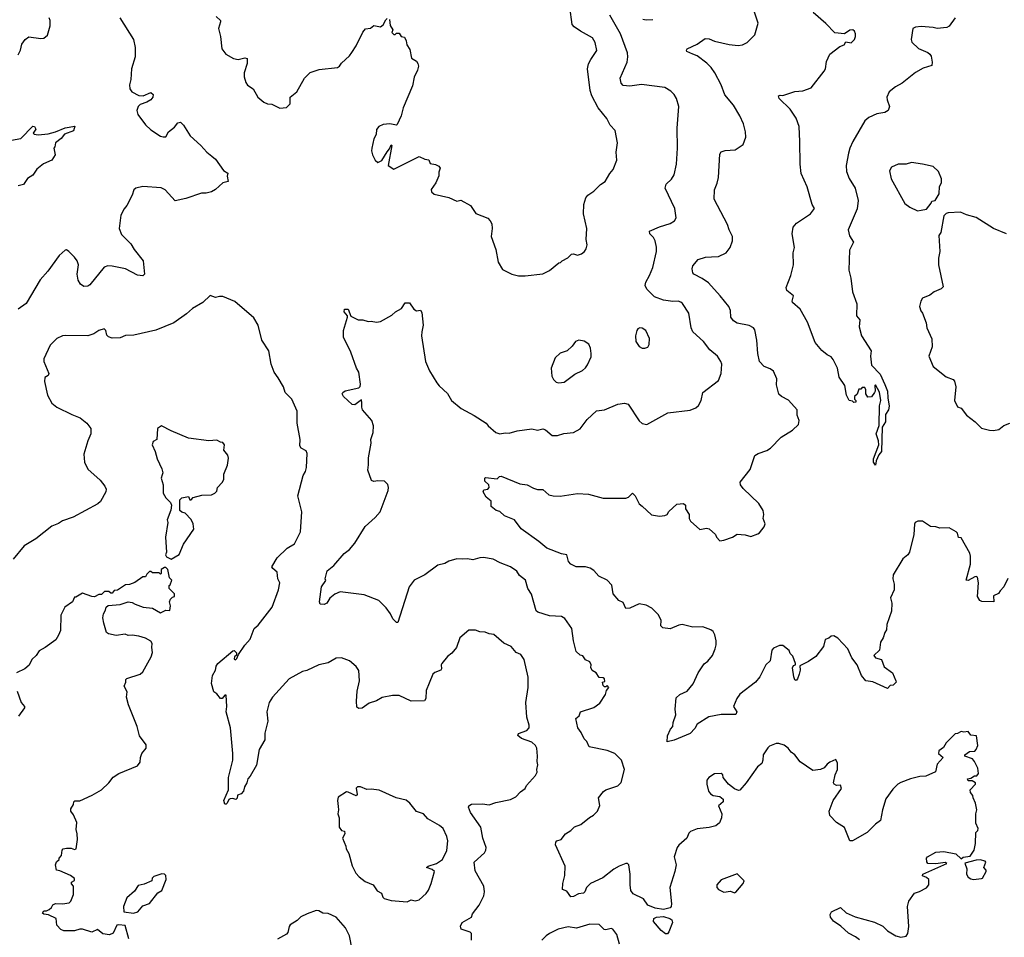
# Model space of a CAD drawing. Extents: x 2056909 to 2160450, y 827444 to 1016825.
# Tile 492 of 501: x 2133216 to 2140556, y 997915 to 1004751. Entities that reach past the tile are written whole.
import ezdxf

# ---------------------------------------------------------------- set-up
doc = ezdxf.new("R2010")
doc.units = 0

msp = doc.modelspace()

# ---------------------------------------------------------------- linework, layer by layer
at = {"layer": '0CON10XD'}
for points in [[(2136985, 1002842.5), (2137115, 1002857.5), (2137166.1, 1002883.9), (2137235, 1002940), (2137248.3, 1002941.7), (2137260, 1002955), (2137303, 1002977), (2137330, 1003005), (2137345, 1003007.5), (2137375, 1002997.5), (2137405, 1003007.5), (2137427.5, 1003025), (2137440, 1003045), (2137446.7, 1003075), (2137440, 1003115), (2137443.8, 1003195), (2137418.8, 1003305), (2137421.2, 1003375), (2137437.5, 1003425), (2137450, 1003445), (2137495, 1003473.3), (2137545, 1003523.3), (2137580, 1003545), (2137614, 1003606), (2137640, 1003635), (2137666.2, 1003705), (2137663.3, 1003765), (2137673.3, 1003835), (2137655.9, 1003925.9), (2137617.5, 1003965), (2137593.3, 1004015), (2137528.8, 1004095), (2137482, 1004185), (2137468, 1004225), (2137448.6, 1004385), (2137455, 1004422.5), (2137474.5, 1004455.5), (2137517.9, 1004522.1), (2137505, 1004582.5), (2137485, 1004616.2), (2137396.2, 1004665), (2137348.3, 1004698.3), (2137334, 1004715), (2137318, 1004845)], [(2133205, 1004490), (2133222.5, 1004525), (2133231.7, 1004568.3), (2133257.5, 1004605), (2133285, 1004622.5), (2133375, 1004610), (2133395.9, 1004614.1), (2133423.3, 1004635), (2133443.3, 1004705), (2133443.3, 1004745), (2133436.7, 1004765)], [(2133963.3, 1004765), (2134063.8, 1004605), (2134076, 1004545), (2134076, 1004475), (2134048.8, 1004385), (2134043.8, 1004305), (2134033.8, 1004265), (2134036.2, 1004235), (2134051.2, 1004215), (2134105, 1004185.6), (2134136.8, 1004183.2), (2134195, 1004210), (2134210, 1004195), (2134208.8, 1004175), (2134193.8, 1004155), (2134165, 1004137.5), (2134115, 1004119.2), (2134100, 1004105), (2134089.2, 1004075), (2134098, 1004045), (2134155, 1003968.8), (2134195, 1003931.2), (2134265, 1003882.5), (2134285, 1003877.5), (2134305, 1003877.5), (2134326.7, 1003915), (2134369.5, 1003950.5), (2134395, 1003982.5), (2134415, 1003987.5), (2134436.7, 1003965), (2134487, 1003887), (2134567.5, 1003815), (2134610, 1003765), (2134647.5, 1003735), (2134675, 1003712.5), (2134735, 1003627.5), (2134767, 1003607), (2134762.5, 1003585), (2134770, 1003545), (2134730, 1003535), (2134675, 1003487.5), (2134645, 1003470), (2134605, 1003460), (2134570.7, 1003459.3), (2134455, 1003420), (2134375, 1003402.5), (2134300, 1003485), (2134269.7, 1003499.7), (2134135, 1003508), (2134082.7, 1003497.3), (2134066.7, 1003485), (2134053.8, 1003445), (2134015, 1003367.5), (2133995, 1003343.3), (2133970, 1003295), (2133958.8, 1003195), (2133975, 1003150), (2134045, 1003081.2), (2134069.7, 1003039.7), (2134136, 1002955), (2134146.2, 1002855), (2134135, 1002843.3), (2134095, 1002848.8), (2134005, 1002895.8), (2133905, 1002916), (2133872.3, 1002917.7), (2133845, 1002908.8), (2133740, 1002775), (2133723.8, 1002766.2), (2133695, 1002764), (2133670.3, 1002780.3), (2133651.7, 1002811.7), (2133645.8, 1002855), (2133654, 1002925), (2133644, 1002955), (2133625, 1002983.3), (2133582.5, 1003025), (2133565, 1003036.7), (2133555, 1003033.3), (2133510, 1002995), (2133425, 1002877.5), (2133367.7, 1002812.3), (2133265, 1002636.7), (2133205, 1002596)], [(2134682, 1004775), (2134712, 1004745), (2134714, 1004735), (2134698.8, 1004685), (2134713.6, 1004626.4), (2134723.8, 1004535), (2134752.5, 1004495), (2134811.2, 1004461.2), (2134845, 1004456), (2134895, 1004467.5), (2134911.2, 1004461.2), (2134912, 1004425), (2134888.8, 1004355), (2134888.8, 1004325), (2134902.3, 1004282.3), (2134913.6, 1004263.6), (2134957.5, 1004235), (2134992.5, 1004175), (2135035, 1004137.5), (2135063.6, 1004123.6), (2135095, 1004122.5), (2135155, 1004093.3), (2135205, 1004097.5), (2135233.3, 1004125), (2135232, 1004175), (2135282, 1004215), (2135338.8, 1004315), (2135381.2, 1004358.8), (2135448.7, 1004381.3), (2135585, 1004396.2), (2135600, 1004405), (2135615, 1004427.5), (2135675, 1004482.5), (2135692, 1004508), (2135725, 1004557.5), (2135775, 1004657.5), (2135795, 1004682.5), (2135831.7, 1004688.3), (2135855, 1004707.5), (2135905, 1004697.5), (2135925, 1004712.5), (2135945, 1004750), (2135955, 1004760)], [(2140303.3, 1000755), (2140297.7, 1000777.7), (2140235, 1000890), (2140213.6, 1000893.6), (2140207.5, 1000925), (2140197, 1000937), (2140145, 1000966.2), (2140075, 1000963.8), (2140045, 1000973.8), (2140005, 1000976.7), (2139945, 1001016), (2139910, 1001015), (2139891.2, 1001005), (2139886, 1000994), (2139881.4, 1000915), (2139850, 1000785), (2139835.7, 1000764.3), (2139800, 1000735), (2139726.2, 1000615), (2139723.8, 1000585), (2139733.6, 1000546.4), (2139733.8, 1000505), (2139706.7, 1000445), (2139716, 1000405), (2139715.8, 1000345), (2139680, 1000245), (2139676.7, 1000205), (2139664.1, 1000185.9), (2139653.3, 1000145), (2139633.8, 1000115), (2139625.8, 1000054.2), (2139583.3, 1000015), (2139595, 999997.1), (2139641.2, 999985), (2139659.4, 999929.4), (2139721.2, 999885), (2139747, 999827), (2139750, 999815), (2139745, 999810), (2139726.7, 999793.3), (2139705, 999790), (2139685, 999770), (2139575, 999817.5), (2139524, 999825), (2139490, 999865), (2139458.8, 999945), (2139417.9, 999997.9), (2139388.6, 1000065), (2139315, 1000143.3), (2139285, 1000160), (2139265, 1000157.5), (2139246.7, 1000143.3), (2139220, 1000135), (2139207.9, 1000082.1), (2139151.7, 1000008.3), (2139095, 999968.8), (2139031.7, 999938.3), (2139034, 999905), (2139027.1, 999875), (2139015, 999840), (2139005, 999828.8), (2138995, 999833.3), (2138985.8, 999855), (2138977.5, 999922.5), (2138985, 999940), (2139000, 999945), (2139000, 999955), (2138979.2, 1000009.2), (2138959.3, 1000029.3), (2138950.7, 1000050.7), (2138905, 1000090), (2138880.7, 1000089.3), (2138835, 1000069.2), (2138821.9, 1000055), (2138810.6, 999975), (2138778, 999945), (2138734.4, 999855.6), (2138700, 999815), (2138585, 999727.5), (2138560.8, 999695), (2138538, 999635), (2138561.4, 999595), (2138555, 999576.2), (2138445, 999575.6), (2138352.2, 999557.8), (2138265, 999503.8), (2138248.9, 999471.1), (2138215, 999434), (2138095.8, 999384.2), (2138041.7, 999371.7), (2138045.8, 999415), (2138067.5, 999465), (2138085.8, 999485), (2138087.5, 999515), (2138108.3, 999571.7), (2138102, 999615), (2138110.5, 999699.5), (2138137.5, 999725), (2138191.9, 999748.1), (2138237.4, 999802.6), (2138274.3, 999885), (2138317.6, 999952.4), (2138345, 999971.4), (2138380.6, 1000015), (2138399.2, 1000065), (2138407.5, 1000095), (2138407.5, 1000125), (2138398.7, 1000168.7), (2138385, 1000193.8), (2138368.8, 1000205), (2138307.7, 1000227.7), (2138235, 1000226.2), (2138155, 1000244.5), (2138128.3, 1000241.7), (2138065, 1000214.3), (2138010.3, 1000220.3), (2137996.2, 1000235), (2137997.5, 1000275), (2137977.8, 1000317.8), (2137927.4, 1000367.4), (2137885, 1000388.9), (2137835, 1000400), (2137765, 1000366.2), (2137733.9, 1000363.9), (2137715, 1000410), (2137683.3, 1000425), (2137638.8, 1000475), (2137629.5, 1000539.5), (2137595, 1000576.2), (2137532, 1000605), (2137495, 1000648.1), (2137468.8, 1000665), (2137435, 1000675.7), (2137365, 1000674), (2137325, 1000696.2), (2137308, 1000715), (2137294.1, 1000764.1), (2137255, 1000772), (2137145, 1000814.5), (2137087.1, 1000865), (2136955, 1000957.5), (2136904, 1001025), (2136831.2, 1001055), (2136795, 1001086.7), (2136767.5, 1001095), (2136730, 1001125), (2136730, 1001165), (2136693.6, 1001193.6), (2136670, 1001235), (2136675, 1001250), (2136705, 1001253.3), (2136716.7, 1001265), (2136712.5, 1001285), (2136683.6, 1001313.6), (2136682.5, 1001335), (2136688.3, 1001341.7), (2136775, 1001330), (2136791.7, 1001348.3), (2136805, 1001351.2), (2136945, 1001294), (2137000, 1001285), (2137045, 1001260), (2137075, 1001252.5), (2137115, 1001252.5), (2137161.7, 1001211.7), (2137192.9, 1001202.9), (2137245, 1001201.9), (2137375, 1001222), (2137455, 1001216.2), (2137565, 1001186), (2137735, 1001186.7), (2137755, 1001193.3), (2137785, 1001223.3), (2137805, 1001203.8), (2137834.4, 1001144.4), (2137855, 1001126.7), (2137925, 1001063.3), (2137985, 1001053.3), (2138025, 1001056.7), (2138042.5, 1001065), (2138055, 1001087.5), (2138115, 1001142.5), (2138165, 1001147.5), (2138180, 1001135), (2138178.3, 1001108.3), (2138206.7, 1001065), (2138207.5, 1001035), (2138216.7, 1001015), (2138285, 1000953.8), (2138335, 1000963.3), (2138355, 1000957.5), (2138402.5, 1000915), (2138410, 1000895), (2138435, 1000870), (2138465, 1000873.3), (2138530, 1000895), (2138565, 1000917.5), (2138625, 1000913.8), (2138665, 1000902), (2138719.5, 1000920.5), (2138731.7, 1000928.3), (2138765, 1000973.3), (2138773.8, 1000995), (2138758.8, 1001035), (2138763.3, 1001065), (2138757.5, 1001095), (2138725, 1001146.7), (2138608.3, 1001258.3), (2138590, 1001285), (2138586.7, 1001305), (2138660.7, 1001399.3), (2138696.2, 1001505), (2138719.7, 1001520.3), (2138785, 1001542), (2138811.7, 1001558.3), (2138891.7, 1001641.7), (2138976.1, 1001693.9), (2139022.5, 1001735), (2139026.7, 1001765), (2139011.2, 1001805), (2139012.5, 1001845), (2138945.9, 1001915.9), (2138894.2, 1001944.2), (2138875, 1001962.5), (2138858.3, 1002031.7), (2138861.2, 1002075), (2138835, 1002132.5), (2138809.5, 1002149.5), (2138765, 1002166.7), (2138731.2, 1002205), (2138718.6, 1002265), (2138710.8, 1002365), (2138695, 1002440), (2138686.7, 1002455), (2138655, 1002473.8), (2138565, 1002491.2), (2138537.3, 1002507.3), (2138516, 1002535), (2138514, 1002585), (2138502.5, 1002615), (2138436.5, 1002695), (2138350.2, 1002790.2), (2138303.3, 1002823.3), (2138242, 1002855), (2138234, 1002865), (2138230, 1002895), (2138235, 1002917.5), (2138274.2, 1002965.8), (2138328.3, 1002981.7), (2138374.2, 1002984.2), (2138425, 1002988), (2138482.5, 1003015), (2138513.3, 1003055), (2138530, 1003105), (2138530, 1003135), (2138503.8, 1003185), (2138492, 1003225), (2138392.9, 1003415), (2138395.7, 1003485), (2138416.3, 1003533.7), (2138424.4, 1003575), (2138435, 1003750), (2138444.2, 1003765.8), (2138475, 1003778), (2138548.8, 1003781.2), (2138609.3, 1003820.7), (2138630, 1003875), (2138626.7, 1003915), (2138611.2, 1003975), (2138583.8, 1004035), (2138538, 1004115), (2138471.3, 1004191.3), (2138445.7, 1004265), (2138396.9, 1004355), (2138369.4, 1004395), (2138337.4, 1004427.4), (2138265, 1004481.4), (2138235, 1004494.3), (2138190, 1004515), (2138186.7, 1004525), (2138192.5, 1004535), (2138265, 1004568), (2138325, 1004612), (2138355, 1004609.2), (2138395, 1004592), (2138505, 1004566), (2138571.7, 1004558.3), (2138605, 1004564), (2138638.8, 1004581.2), (2138695, 1004637.5), (2138721.2, 1004725), (2138693.6, 1004806.4)], [(2137883.8, 1002795), (2137912, 1002845), (2137935.8, 1002904.2), (2137963.8, 1003025), (2137963.6, 1003056.4), (2137952.5, 1003105), (2137939.5, 1003129.5), (2137914.2, 1003155), (2137911.2, 1003175), (2137985, 1003208.6), (2138065, 1003234), (2138097, 1003253), (2138110, 1003275), (2138098.8, 1003345), (2138027.5, 1003495), (2138036, 1003525), (2138075, 1003563.8), (2138094, 1003595), (2138112, 1003675), (2138120, 1003795), (2138117.7, 1003942.3), (2138128.8, 1004105), (2138111.2, 1004165), (2138095, 1004193.3), (2138069.1, 1004219.1), (2138025, 1004246), (2137852.1, 1004267.9), (2137765, 1004256.7), (2137715, 1004261.4), (2137699.1, 1004279.1), (2137693.3, 1004316.7), (2137743.3, 1004435), (2137749.6, 1004475), (2137746.8, 1004505), (2137695.3, 1004645.3), (2137615.8, 1004785)], [(2140190, 1004765), (2140145, 1004703.3), (2140127.3, 1004692.7), (2140055, 1004686.2), (2140025, 1004694), (2139935, 1004700.6), (2139893.2, 1004696.8), (2139874.4, 1004685.6), (2139860.8, 1004605), (2139865.8, 1004585), (2139915, 1004535.7), (2139985, 1004508), (2140000, 1004495), (2140009.3, 1004479.3), (2140017.5, 1004435), (2140015, 1004410), (2139950.9, 1004389.1), (2139892.4, 1004357.6), (2139795, 1004278.8), (2139745, 1004252), (2139696.5, 1004213.5), (2139681.1, 1004175), (2139682.2, 1004155), (2139700.8, 1004105), (2139690, 1004075), (2139665, 1004058.8), (2139605, 1004051.2), (2139545, 1004022), (2139515, 1003998.8), (2139425.8, 1003844.2), (2139403.2, 1003795), (2139393.5, 1003756.5), (2139377.8, 1003665), (2139379.9, 1003619.9), (2139398.5, 1003568.5), (2139444.4, 1003495), (2139466.9, 1003405), (2139458.3, 1003341.7), (2139391.8, 1003185), (2139401.1, 1003141.1), (2139432, 1003095), (2139401.4, 1003035), (2139396, 1002885), (2139412.5, 1002825), (2139424, 1002725), (2139455.8, 1002635), (2139453.8, 1002545), (2139478.8, 1002515), (2139472.7, 1002462.7), (2139490, 1002395), (2139563.8, 1002285), (2139557.5, 1002245), (2139566.4, 1002176.4), (2139630.6, 1002110.6), (2139665, 1002033.3), (2139685.6, 1001984.4), (2139686.5, 1001935), (2139697.1, 1001872.9), (2139692, 1001845), (2139669.7, 1001810.3), (2139669.2, 1001755), (2139646, 1001715), (2139640.8, 1001535), (2139620.4, 1001509.6), (2139600, 1001465), (2139595, 1001432.5), (2139580.8, 1001455), (2139580.9, 1001480.9), (2139619.2, 1001585), (2139617.5, 1001615), (2139601.2, 1001665), (2139622.3, 1001727.7), (2139625.6, 1001875), (2139634, 1001915), (2139625, 1001977.5), (2139595, 1002030), (2139590, 1002025), (2139592.5, 1001985), (2139587.5, 1001975), (2139565, 1001942.5), (2139538.3, 1001938.3), (2139523, 1001963), (2139522.5, 1001995), (2139515, 1002010), (2139495, 1002010), (2139485, 1002000), (2139471.7, 1001998.3), (2139458.3, 1001961.7), (2139440, 1001945), (2139440, 1001925), (2139450, 1001915), (2139448.3, 1001901.7), (2139435, 1001900), (2139425, 1001910), (2139400, 1001915), (2139380, 1001955), (2139367.5, 1002025), (2139325, 1002087.5), (2139313.3, 1002155), (2139279.2, 1002219.2), (2139265, 1002240), (2139235, 1002253.8), (2139195, 1002286), (2139145, 1002346.2), (2139089.1, 1002499.1), (2139034.5, 1002594.5), (2138976.7, 1002645), (2138973.3, 1002655), (2138983.3, 1002695), (2138934.2, 1002734.2), (2138928.8, 1002755), (2138964, 1002845), (2138983.1, 1002925), (2138982.9, 1003015), (2138992.5, 1003055), (2138973.3, 1003155), (2138982.5, 1003205), (2139007.5, 1003235), (2139110.8, 1003305), (2139140, 1003345), (2139122.5, 1003375), (2139085.7, 1003505), (2139040.5, 1003605), (2139032.7, 1003675), (2139032.5, 1003845), (2139025.8, 1003955.8), (2139005, 1004017.5), (2138960, 1004085), (2138876.7, 1004165), (2138873.3, 1004185), (2138885, 1004190), (2138905, 1004186.7), (2138995, 1004217.1), (2139055, 1004222.5), (2139115, 1004244), (2139212.8, 1004367.2), (2139221.9, 1004385), (2139231.1, 1004438.9), (2139255, 1004493.3), (2139329.3, 1004550.7), (2139362.5, 1004565), (2139375, 1004587.5), (2139415, 1004578.8), (2139440, 1004605), (2139447.1, 1004625), (2139445.7, 1004645), (2139438, 1004665), (2139426.7, 1004675), (2139405, 1004673.8), (2139365, 1004646.7), (2139292.3, 1004652.3), (2139224.2, 1004724.2), (2139132, 1004805)], [(2135971.7, 1004751.7), (2135978.3, 1004708.3), (2135997.5, 1004675), (2135990, 1004655), (2136005, 1004640), (2136015, 1004640), (2136025, 1004650), (2136045, 1004650), (2136060, 1004625), (2136085, 1004620), (2136097.5, 1004595), (2136102.5, 1004565), (2136125, 1004530), (2136137.5, 1004465), (2136173, 1004443), (2136183.3, 1004425), (2136188, 1004405), (2136182, 1004375), (2136157.7, 1004322.3), (2136145, 1004257.5), (2136074.2, 1004095.8), (2136060, 1004035), (2136029.2, 1003970.8), (2136025, 1003966.7), (2135975, 1003975.8), (2135925, 1003970.8), (2135893.3, 1003955), (2135875, 1003932.5), (2135873.1, 1003895), (2135855.6, 1003864.4), (2135840.6, 1003795), (2135838.1, 1003775), (2135845, 1003743.3), (2135866.2, 1003705), (2135887, 1003687), (2135916.7, 1003703.3), (2135955, 1003766.7), (2135972, 1003788), (2135985, 1003820), (2135990, 1003815), (2135964, 1003665), (2136005, 1003636.7), (2136195, 1003732.5), (2136235, 1003712.5), (2136267, 1003707), (2136275, 1003680), (2136315, 1003672.5), (2136339.3, 1003659.3), (2136350, 1003645), (2136340, 1003615), (2136341.7, 1003588.3), (2136317.5, 1003535), (2136283, 1003487), (2136285, 1003470), (2136305, 1003452.5), (2136415, 1003426.2), (2136475, 1003400), (2136505, 1003406.7), (2136577.7, 1003367.7), (2136616.4, 1003306.4), (2136705, 1003272.5), (2136723.6, 1003253.6), (2136735, 1003230), (2136738.8, 1003195), (2136730, 1003135), (2136765, 1003040), (2136783.8, 1002945), (2136815, 1002890), (2136885, 1002856.7), (2136935, 1002843.8), (2136985, 1002842.5)], [(2137860, 1004755), (2137885, 1004750), (2137935, 1004753.8)], [(2133155, 1003854), (2133225, 1003866), (2133315, 1003958), (2133325.9, 1003955.9), (2133336.7, 1003935), (2133317.5, 1003905), (2133325, 1003897.5), (2133355, 1003893.8), (2133428.3, 1003901.7), (2133482.5, 1003915), (2133554.5, 1003945.5), (2133628.3, 1003958.3), (2133616.8, 1003923.2), (2133550.6, 1003899.4), (2133524.4, 1003865.6), (2133482.5, 1003835), (2133477, 1003803), (2133470, 1003795), (2133480, 1003745), (2133456.4, 1003703.6), (2133393, 1003677), (2133345, 1003637.5), (2133315, 1003592.5), (2133275, 1003567.5), (2133245, 1003523.8), (2133206.1, 1003513.9)], [(2139908.3, 1003328.3), (2139935, 1003332.5), (2139975, 1003340), (2140010, 1003385), (2140015, 1003400), (2140040, 1003405), (2140070, 1003455), (2140071.7, 1003508.3), (2140086.7, 1003535), (2140087.5, 1003565), (2140065, 1003620), (2140025, 1003657.5), (2139946.1, 1003676.1), (2139865, 1003686.2), (2139825, 1003674), (2139763.9, 1003676.1), (2139715, 1003652.5), (2139700, 1003625), (2139713.3, 1003565), (2139815, 1003382.5), (2139852.5, 1003355), (2139908.3, 1003328.3)], [(2140572.5, 1003155), (2140475, 1003195.8), (2140345, 1003277.5), (2140275, 1003296.7), (2140228, 1003318), (2140138.3, 1003311.7), (2140123, 1003307), (2140105, 1003290), (2140082.5, 1003165), (2140067, 1003143), (2140076, 1003025), (2140066.1, 1002973.9), (2140066, 1002925), (2140099.5, 1002760.5), (2140085, 1002746.2), (2140032.5, 1002725), (2139999.7, 1002700.3), (2139945, 1002677.5), (2139932.5, 1002655), (2139922.5, 1002615), (2139933, 1002583), (2139946.7, 1002565), (2139972.3, 1002492.3), (2139978.8, 1002455), (2140014.2, 1002374.2), (2140018, 1002315), (2139992, 1002245), (2140025, 1002167.5), (2140121.2, 1002091.2), (2140175, 1002070), (2140185, 1002057.5), (2140193.8, 1002015), (2140183.8, 1001915), (2140207, 1001867), (2140235, 1001857.5), (2140274.1, 1001804.1), (2140337.5, 1001755), (2140385, 1001707.5), (2140445, 1001693.8), (2140475, 1001690), (2140515, 1001698.8), (2140553, 1001727), (2140595.7, 1001744.3)], [(2139475.8, 997895.8), (2139447.6, 997917.6), (2139394.4, 997945), (2139337.4, 997997.4), (2139282.5, 998035), (2139261.2, 998065), (2139256.7, 998085), (2139267.5, 998105), (2139335, 998136.2), (2139377.1, 998097.1), (2139445, 998067.5), (2139588, 998028), (2139649.2, 997999.2), (2139684.6, 997964.6), (2139747.5, 997925), (2139785, 997916), (2139825, 997922.5), (2139836.4, 997943.6), (2139843.6, 997996.4), (2139834.2, 998145), (2139844, 998185), (2139885, 998243.8), (2139923.9, 998256.1), (2139975, 998283.3), (2139992.5, 998305), (2139992.5, 998345), (2139975, 998360), (2139945, 998372.5), (2139947.5, 998385), (2140127.5, 998465), (2140115, 998472.5), (2140045, 998461.4), (2139986.2, 998466.2), (2139977, 998477), (2139976.7, 998505), (2139982.5, 998515), (2140045, 998550), (2140103.6, 998553.6), (2140195, 998537.5), (2140235, 998500), (2140248.3, 998511.7), (2140300.5, 998519.5), (2140331.2, 998565), (2140341.2, 998615), (2140342.5, 998695), (2140358.3, 998711.7), (2140360, 998725), (2140342.5, 998765), (2140343.3, 998835), (2140350, 998865), (2140340, 998915), (2140322.5, 998955), (2140321.7, 998971.7), (2140302.5, 998995), (2140300, 999015), (2140340, 999055), (2140340, 999065), (2140315, 999080), (2140285, 999080), (2140280, 999095), (2140305, 999100), (2140333, 999117), (2140351.7, 999118.3), (2140362.5, 999135), (2140357.5, 999175), (2140333.9, 999223.9), (2140317.5, 999245), (2140262.5, 999265), (2140262.5, 999275), (2140295, 999298.8), (2140335, 999302.5), (2140346.1, 999313.9), (2140357.5, 999345), (2140347.5, 999415), (2140305, 999420), (2140285, 999447.5), (2140255, 999442.5), (2140235, 999447.5), (2140207, 999433), (2140188.3, 999431.7), (2140123.3, 999365), (2140101.7, 999328.3), (2140066.7, 999305), (2140066.2, 999285), (2140100.8, 999255), (2140054, 999205), (2140043, 999147), (2139970, 999115), (2139925, 999112.9), (2139857.5, 999095), (2139785, 999069.2), (2139762, 999055), (2139725, 999020), (2139673.2, 998946.8), (2139647.5, 998865), (2139633.8, 998785), (2139595, 998758), (2139534.3, 998695.7), (2139425, 998633.8), (2139405, 998633.3), (2139365, 998732.5), (2139305, 998770), (2139255, 998822.5), (2139250, 998855), (2139280, 998935), (2139342.5, 999025), (2139335, 999047.5), (2139305, 999046.7), (2139287.5, 999055), (2139282.5, 999065), (2139293.8, 999126.2), (2139312.5, 999165), (2139313, 999213), (2139300, 999240), (2139255, 999220), (2139234.1, 999205.9), (2139211.7, 999178.3), (2139185.6, 999164.4), (2139127.7, 999157.7), (2139033.6, 999223.6), (2138995.4, 999275.4), (2138966.2, 999295), (2138944.2, 999324.2), (2138915.8, 999345.8), (2138875, 999358.8), (2138855, 999358.8), (2138805, 999340), (2138792.6, 999327.4), (2138757.1, 999275), (2138756, 999235), (2138748.8, 999211.2), (2138716.2, 999185), (2138632, 999065), (2138585, 999011.2), (2138575, 999008.8), (2138545, 999021.2), (2138500, 999055), (2138460, 999105), (2138457.5, 999125), (2138445, 999136.7), (2138395, 999133.3), (2138353.9, 999106.1), (2138338.8, 999085), (2138338, 999055), (2138350, 999005), (2138365, 998983.3), (2138385, 998972), (2138435, 998964.2), (2138461.2, 998945), (2138461.2, 998925), (2138426.4, 998893.6), (2138448.8, 998835), (2138446.4, 998806.4), (2138432.3, 998767.7), (2138405, 998746), (2138355, 998732.9), (2138265, 998722.9), (2138216.8, 998703.2), (2138205, 998691.2), (2138188.6, 998655), (2138128.3, 998601.7), (2138117.1, 998585), (2138095.7, 998515), (2138108.6, 998455), (2138100, 998405), (2138062.7, 998287.3), (2138074.3, 998165), (2138072.9, 998145), (2138065, 998135.8), (2138015, 998123.3), (2137952.8, 998132.8), (2137898, 998155), (2137865, 998202.9), (2137789.8, 998239.8), (2137772.2, 998265), (2137765.6, 998305), (2137765.6, 998385), (2137755.7, 998455.7), (2137745.7, 998465.7), (2137735, 998466), (2137685.7, 998444.3), (2137645, 998423.3), (2137562.1, 998357.9), (2137470, 998315), (2137442, 998285), (2137430, 998255), (2137418.8, 998245), (2137381.5, 998238.5), (2137345, 998220), (2137325, 998216.7), (2137295, 998260), (2137262.5, 998272.5), (2137264, 998315), (2137280, 998375), (2137281.2, 998445), (2137210, 998605), (2137212, 998625), (2137220, 998635), (2137252.5, 998645), (2137283.8, 998685), (2137325, 998710), (2137352.2, 998737.8), (2137400, 998755), (2137462.8, 998807.2), (2137493.8, 998825), (2137522.5, 998855), (2137541.7, 998898.3), (2137531.2, 998955), (2137569.1, 999000.9), (2137585, 999014), (2137675, 999043.3), (2137700.7, 999069.3), (2137723.3, 999165), (2137703.3, 999235), (2137652.5, 999285), (2137595.8, 999305.8), (2137460, 999335), (2137443.2, 999373.2), (2137423.1, 999395), (2137401.2, 999441.2), (2137376.1, 999476.1), (2137362.5, 999545), (2137386.1, 999563.9), (2137397.5, 999595), (2137495, 999628), (2137541.2, 999658.8), (2137582.5, 999725), (2137590, 999755), (2137607, 999777), (2137595, 999790), (2137585, 999780), (2137575, 999780), (2137565, 999790), (2137560, 999815), (2137578.3, 999821.7), (2137575, 999840), (2137565, 999847.5), (2137535, 999850), (2137512.5, 999885), (2137482.3, 999902.3), (2137473.8, 999925), (2137476, 999945), (2137465, 999966.7), (2137435, 999983.3), (2137415, 1000012.5), (2137395, 1000016.7), (2137363.3, 1000045), (2137343.9, 1000123.9), (2137331.9, 1000215), (2137279.7, 1000289.7), (2137255, 1000306), (2137165, 1000311.2), (2137077.7, 1000337.7), (2137065, 1000346.7), (2137031.3, 1000471.3), (2137004.2, 1000515), (2136985.7, 1000575), (2136941.7, 1000611.7), (2136922.7, 1000642.7), (2136875, 1000676), (2136797.5, 1000705), (2136745, 1000733.3), (2136673.6, 1000743.6), (2136645, 1000743.3), (2136595, 1000728), (2136554, 1000736), (2136515, 1000732), (2136475, 1000736), (2136415, 1000716.7), (2136385, 1000698.8), (2136332.3, 1000687.7), (2136235, 1000616.2), (2136156.7, 1000575), (2136118.8, 1000525), (2136035, 1000260), (2136025, 1000260), (2135998.3, 1000288.3), (2135981.4, 1000325), (2135949.1, 1000369.1), (2135894.4, 1000424.4), (2135785, 1000465.7), (2135605, 1000489.2), (2135565, 1000472), (2135528.9, 1000441.1), (2135505, 1000403.8), (2135485, 1000393.8), (2135456.4, 1000396.4), (2135450.8, 1000415), (2135466.2, 1000525), (2135497, 1000573), (2135493.3, 1000585), (2135508.8, 1000645), (2135558.8, 1000685), (2135635, 1000773.8), (2135675, 1000804), (2135715, 1000851.2), (2135792, 1000975), (2135867, 1001043), (2135904.1, 1001085.9), (2135963, 1001243), (2135966.2, 1001265), (2135959.5, 1001289.5), (2135935, 1001313.3), (2135885.9, 1001315.9), (2135855, 1001310), (2135838.3, 1001318.3), (2135811.2, 1001395), (2135817.5, 1001435), (2135816.1, 1001486.1), (2135836, 1001596), (2135834, 1001625), (2135850.8, 1001675), (2135854.2, 1001725), (2135842, 1001765), (2135771.4, 1001845), (2135765.5, 1001865), (2135766.4, 1001896.4), (2135765, 1001920), (2135715, 1001881.4), (2135695, 1001884.2), (2135628.8, 1001945), (2135621.2, 1001965), (2135623.8, 1001975), (2135643.1, 1001986.9), (2135745, 1002008.9), (2135755, 1002018.8), (2135757.5, 1002035), (2135744.5, 1002125), (2135726.9, 1002155), (2135684.3, 1002274.3), (2135630, 1002385), (2135630.6, 1002435), (2135660, 1002535), (2135660, 1002545), (2135633.8, 1002575), (2135637.5, 1002595), (2135665.8, 1002595.8), (2135683.6, 1002543.6), (2135740, 1002515), (2135775, 1002516.2), (2135813.9, 1002503.9), (2135835, 1002506.2), (2135875, 1002498.8), (2135905.9, 1002504.1), (2135990.5, 1002549.5), (2136016.7, 1002575), (2136061.2, 1002598.8), (2136088.8, 1002641.2), (2136122.3, 1002642.3), (2136153.6, 1002593.6), (2136175, 1002583.3), (2136205, 1002587.5), (2136215, 1002570), (2136223.3, 1002475), (2136213.8, 1002425), (2136212, 1002395), (2136242, 1002205), (2136271.2, 1002135), (2136325, 1002046.7), (2136343, 1002023), (2136405, 1001966.7), (2136435, 1001913.8), (2136505.9, 1001855.9), (2136605, 1001803.8), (2136692.5, 1001745), (2136707.5, 1001725), (2136765, 1001676.7), (2136795, 1001666.7), (2136835, 1001673.3), (2136865, 1001671.2), (2136925, 1001688.8), (2137035, 1001703.8), (2137075, 1001693.8), (2137115, 1001703.3), (2137135, 1001696.7), (2137186.4, 1001653.6), (2137225, 1001653.3), (2137272.3, 1001667.7), (2137345, 1001676.2), (2137395, 1001702.5), (2137446.1, 1001773.9), (2137515, 1001836.7), (2137575.7, 1001844.3), (2137675, 1001887.5), (2137725, 1001893.8), (2137752.5, 1001887.5), (2137835, 1001763.3), (2137855, 1001743.8), (2137890, 1001735), (2138048.3, 1001821.7), (2138215, 1001843.3), (2138255, 1001860), (2138275, 1001877.5), (2138296.7, 1001915), (2138307.5, 1001975), (2138426.4, 1002063.6), (2138446, 1002115), (2138448.8, 1002185), (2138443.3, 1002205), (2138416.7, 1002245), (2138360.6, 1002290.6), (2138313.8, 1002355), (2138234.7, 1002424.7), (2138221.1, 1002455), (2138203.3, 1002565), (2138155.8, 1002635.8), (2138145, 1002646.7), (2138125, 1002653.3), (2138085, 1002650.8), (2138015, 1002661.9), (2137947.1, 1002687.1), (2137890, 1002745), (2137878.3, 1002771.7), (2137883.8, 1002795)], [(2136585, 997894), (2136584.5, 997944.5), (2136575, 997954.4), (2136507.5, 997975), (2136502.3, 997997.7), (2136513.3, 998025), (2136583.8, 998065), (2136590.3, 998089.7), (2136642, 998155), (2136676, 998225), (2136682, 998255), (2136676, 998295), (2136610.3, 998410.3), (2136604.1, 998474.1), (2136680, 998545), (2136690.9, 998565), (2136692.7, 998585), (2136669.4, 998655), (2136654.4, 998735), (2136575.6, 998845), (2136561.2, 998885), (2136563.3, 998895), (2136585, 998908), (2136665, 998908.8), (2136715, 998902), (2136765, 998918.8), (2136875, 998941.2), (2136915, 998961.2), (2136950.3, 998999.7), (2136983.8, 999025), (2136995, 999046.7), (2137060.5, 999119.5), (2137072.5, 999145), (2137070, 999165), (2137079.3, 999199.3), (2137073.3, 999225), (2137076.1, 999263.9), (2137070, 999325), (2137062, 999345), (2137035, 999369.4), (2136956.4, 999396.4), (2136928.3, 999418.3), (2136935, 999432.5), (2136997.5, 999455), (2137013.3, 999475), (2137013.3, 999495), (2136996.2, 999555), (2136988, 999665), (2137006.2, 999775), (2137006.1, 999853.9), (2136977.5, 999985), (2136950.9, 1000020.9), (2136915.8, 1000035.8), (2136880.5, 1000080.5), (2136825.7, 1000105.7), (2136751.7, 1000171.7), (2136715, 1000176.7), (2136685, 1000188.8), (2136645, 1000190), (2136615, 1000203.8), (2136565, 1000202.5), (2136496.7, 1000145), (2136473.3, 1000075), (2136437.7, 1000032.3), (2136405, 1000007.5), (2136363.8, 999955), (2136358, 999945), (2136360.6, 999915), (2136355.8, 999905), (2136311.9, 999888.1), (2136296, 999875), (2136269.3, 999809.3), (2136245.8, 999755), (2136243.8, 999695), (2136233.3, 999676.7), (2136135, 999674.2), (2136045.7, 999715.7), (2135995, 999715.8), (2135918.3, 999701.7), (2135875, 999676), (2135820.6, 999659.4), (2135767.9, 999622.1), (2135745, 999618.8), (2135730, 999630), (2135726.2, 999675), (2135732.3, 999747.7), (2135748.8, 999825), (2135745, 999902.5), (2135725, 999932.5), (2135673.8, 999973.8), (2135616.1, 999996.1), (2135575, 999993.8), (2135515, 999961.2), (2135445, 999946), (2135356.6, 999903.4), (2135324.5, 999895.5), (2135225, 999840), (2135101.2, 999705), (2135076.2, 999665), (2135059.2, 999595), (2135065.8, 999525), (2135044, 999435), (2135042.7, 999387.3), (2135000.8, 999315), (2134981.7, 999198.3), (2134934, 999115), (2134916.7, 999095), (2134910, 999065), (2134891.2, 999035), (2134883.3, 999005), (2134866.1, 998983.9), (2134840, 998975), (2134837, 998953), (2134828.3, 998941.7), (2134805, 998950), (2134785, 998947.5), (2134775, 998942.5), (2134763.3, 998915), (2134755, 998906.7), (2134745, 998906.7), (2134738.6, 998935), (2134773.3, 999015), (2134773.3, 999105), (2134803.8, 999235), (2134806.2, 999285), (2134788, 999475), (2134754.2, 999595), (2134760.6, 999635), (2134755, 999720), (2134745, 999720), (2134726.1, 999693.9), (2134714.2, 999694.2), (2134685, 999730), (2134662.5, 999745), (2134646.2, 999805), (2134653.8, 999865), (2134676.2, 999905), (2134677.5, 999917.5), (2134680, 999935), (2134694.1, 999955.9), (2134805, 1000050), (2134815, 1000052.5), (2134832.5, 1000035), (2134831.7, 1000018.3), (2134817.5, 1000005), (2134815, 999990), (2134825, 999982.5), (2134835, 999992.5), (2134848, 1000022), (2134895, 1000091.2), (2134935, 1000136.2), (2134964, 1000215), (2134995, 1000241.2), (2135097.5, 1000375), (2135146, 1000505), (2135156.2, 1000555), (2135140, 1000585), (2135136, 1000636), (2135102.3, 1000662.3), (2135096.7, 1000675), (2135135, 1000743.3), (2135210, 1000815), (2135265, 1000846.7), (2135310, 1000935), (2135318.8, 1001085), (2135290, 1001205), (2135330, 1001355), (2135346.7, 1001385), (2135353.8, 1001415), (2135358.8, 1001518.8), (2135350.6, 1001540.6), (2135315, 1001560), (2135305, 1001577.5), (2135306.9, 1001625), (2135284.2, 1001745), (2135284.2, 1001835), (2135244.2, 1001924.2), (2135195, 1001973.3), (2135182, 1002015), (2135143.6, 1002083.6), (2135112, 1002125), (2135091.2, 1002185), (2135073.3, 1002285), (2135021.2, 1002365), (2134993.3, 1002475), (2134960.7, 1002530.7), (2134820.7, 1002650.7), (2134729.3, 1002689.3), (2134705, 1002690), (2134675, 1002681.2), (2134635, 1002697.5), (2134582.5, 1002645), (2134505, 1002598.8), (2134459.2, 1002560.8), (2134366.4, 1002493.6), (2134232.1, 1002437.9), (2134067.7, 1002402.3), (2134005, 1002398), (2133965, 1002380), (2133905, 1002378.8), (2133879.3, 1002389.3), (2133865, 1002400), (2133857.5, 1002435), (2133845, 1002447.5), (2133805, 1002436), (2133769.1, 1002410.9), (2133725, 1002395.5), (2133560.3, 1002399.7), (2133534.2, 1002395.8), (2133493.8, 1002375), (2133444.2, 1002325.8), (2133395.5, 1002225), (2133396.4, 1002205), (2133432.5, 1002115), (2133429.5, 1002100.5), (2133402.5, 1002085), (2133402, 1002055), (2133423.8, 1001955), (2133456.2, 1001895), (2133493.3, 1001865), (2133605, 1001811.1), (2133667.1, 1001785), (2133715.6, 1001745), (2133746, 1001705), (2133746.2, 1001665), (2133723.8, 1001615), (2133694, 1001515), (2133700, 1001455), (2133725, 1001402.5), (2133815, 1001320), (2133852, 1001275), (2133860.8, 1001255), (2133857.3, 1001232.7), (2133818.3, 1001161.7), (2133797.5, 1001145), (2133614.2, 1001045.8), (2133535, 1001018), (2133505, 1000998), (2133455, 1000979.2), (2133336.7, 1000885), (2133249.1, 1000830.9), (2133167, 1000733)], [(2137875, 1002303.8), (2137897.5, 1002312.5), (2137909.5, 1002330.5), (2137911.2, 1002375), (2137883.8, 1002435), (2137855, 1002454), (2137840, 1002455), (2137825, 1002448.8), (2137816.2, 1002435), (2137806.7, 1002395), (2137810, 1002355), (2137835, 1002316.7), (2137855, 1002303.8), (2137875, 1002303.8)], [(2137235, 1002045.8), (2137275, 1002050.8), (2137355, 1002109.4), (2137411.3, 1002138.7), (2137433.2, 1002156.8), (2137449.1, 1002180.9), (2137475, 1002240), (2137476.2, 1002265), (2137470, 1002305), (2137457.5, 1002335), (2137425, 1002356.2), (2137385, 1002364.2), (2137360, 1002355), (2137335, 1002318.8), (2137296.7, 1002285), (2137245, 1002266.9), (2137207.3, 1002232.7), (2137178.1, 1002155), (2137182.5, 1002095), (2137195, 1002070), (2137215, 1002050.8), (2137235, 1002045.8)], [(2134345, 1000732.5), (2134405, 1000767.5), (2134436.7, 1000845), (2134513.6, 1000956.4), (2134508.8, 1000995), (2134495, 1001027.5), (2134450, 1001075), (2134425, 1001082.5), (2134410, 1001095), (2134410, 1001175), (2134425, 1001190), (2134475, 1001200), (2134483.6, 1001173.6), (2134495, 1001173.3), (2134508.3, 1001191.7), (2134575, 1001208.8), (2134645, 1001212.5), (2134670, 1001225), (2134685, 1001240), (2134690, 1001265), (2134726.4, 1001303.6), (2134737.5, 1001325), (2134737.5, 1001365), (2134766.4, 1001433.6), (2134772.5, 1001485), (2134767, 1001507), (2134737.5, 1001545), (2134742.5, 1001585), (2134731.7, 1001601.7), (2134713, 1001603), (2134685, 1001620), (2134625, 1001613.3), (2134475, 1001634), (2134345, 1001688.8), (2134273.6, 1001726.4), (2134242.5, 1001705), (2134237.5, 1001625), (2134210.7, 1001609.3), (2134203.8, 1001585), (2134226.7, 1001535), (2134240.5, 1001480.5), (2134276, 1001405), (2134282.5, 1001375), (2134279.3, 1001360.7), (2134271.2, 1001335), (2134286.7, 1001285), (2134286.7, 1001225), (2134305, 1001190), (2134340, 1001155), (2134347.5, 1001135), (2134341.7, 1001098.3), (2134316.7, 1001025), (2134320, 1001005), (2134303.8, 1000895), (2134310, 1000785), (2134302.5, 1000765), (2134310.7, 1000750.7), (2134345, 1000732.5)], [(2140581.7, 1000588.3), (2140552.5, 1000525), (2140523.6, 1000496.4), (2140513, 1000477), (2140475, 1000460), (2140476.4, 1000413.6), (2140387, 1000417), (2140373.3, 1000425), (2140356.7, 1000455), (2140364, 1000555), (2140355, 1000597.5), (2140345, 1000603.3), (2140335, 1000600.8), (2140285, 1000574.2), (2140272.5, 1000575), (2140304, 1000695), (2140303.3, 1000755)], [(2134030, 997905), (2134003, 998003), (2133955, 998008.8), (2133940, 998005), (2133913, 997947), (2133885, 997932.5), (2133835, 997940), (2133795, 997973.3), (2133755, 997953.8), (2133685, 997976), (2133664.1, 997975.9), (2133623.6, 997963.6), (2133545, 997962.5), (2133523.6, 997973.6), (2133492.5, 998005), (2133487.5, 998055), (2133431.7, 998081.7), (2133395, 998086.7), (2133386.7, 998095), (2133395, 998112.5), (2133415, 998112.5), (2133435, 998122.5), (2133453, 998137), (2133463.6, 998156.4), (2133482.9, 998167.1), (2133535, 998164.4), (2133585, 998171.4), (2133596.9, 998185), (2133616.7, 998235), (2133617.5, 998295), (2133603, 998313), (2133602.5, 998325), (2133625, 998337.5), (2133625, 998352.5), (2133595.4, 998375.4), (2133515, 998410), (2133490, 998415), (2133482.5, 998455), (2133491.7, 998478.3), (2133510, 998495), (2133510, 998505), (2133527.5, 998525), (2133532.5, 998565), (2133540, 998575), (2133565, 998580), (2133599.3, 998579.3), (2133625, 998570), (2133637.5, 998575), (2133646, 998645), (2133645.8, 998685), (2133637.7, 998717.7), (2133641.2, 998771.2), (2133617, 998827), (2133597.5, 998855), (2133598.3, 998871.7), (2133617.5, 998905), (2133620, 998925), (2133628.3, 998931.7), (2133665, 998932.5), (2133757, 998973), (2133826.8, 999013.2), (2133881.2, 999065), (2133912.3, 999107.7), (2133955, 999136.7), (2134095, 999192.5), (2134115, 999220), (2134116.2, 999255), (2134126.1, 999283.9), (2134160, 999325), (2134158.3, 999348.3), (2134110, 999415), (2134091.2, 999485), (2134026.1, 999646.1), (2134012, 999705), (2134017.1, 999745), (2133993.8, 999785), (2134006.7, 999815), (2134006.7, 999835), (2134015, 999843.3), (2134113.6, 999876.4), (2134135, 999892.5), (2134196.2, 1000005), (2134207, 1000037), (2134200, 1000075), (2134203.3, 1000105), (2134195, 1000122.5), (2134155, 1000143.3), (2134105, 1000158.8), (2134053.6, 1000166.4), (2134025, 1000163.8), (2134003.6, 1000173.6), (2133935, 1000163.8), (2133877.5, 1000175), (2133863.8, 1000185), (2133843.3, 1000255), (2133836.7, 1000295), (2133840, 1000325), (2133857, 1000353), (2133860, 1000375), (2133875, 1000387.5), (2133965, 1000393.8), (2134025, 1000413.3), (2134055, 1000410), (2134076.1, 1000396.1), (2134135.9, 1000375.9), (2134206.4, 1000366.4), (2134265, 1000332.5), (2134305, 1000352.5), (2134335, 1000350), (2134340, 1000385), (2134332.5, 1000415), (2134340, 1000435), (2134355, 1000450), (2134370, 1000455), (2134370, 1000475), (2134330, 1000515), (2134330, 1000535), (2134338.3, 1000541.7), (2134350, 1000575), (2134333, 1000593), (2134320, 1000655), (2134305, 1000670), (2134295, 1000670), (2134270, 1000655), (2134270, 1000625), (2134265, 1000620), (2134255, 1000630), (2134205, 1000630), (2134195, 1000640), (2134185, 1000640), (2134165, 1000620), (2134155, 1000600), (2134135, 1000600), (2134075, 1000557.5), (2134035, 1000542.5), (2134005, 1000540), (2133945, 1000502.5), (2133921.7, 1000498.3), (2133905, 1000480), (2133895, 1000480), (2133881.7, 1000491.7), (2133848.3, 1000491.7), (2133825, 1000470), (2133805, 1000470), (2133775, 1000452.5), (2133755, 1000453.3), (2133685, 1000480), (2133635, 1000450), (2133625, 1000450), (2133610, 1000415), (2133552.5, 1000375), (2133522.5, 1000315), (2133519.3, 1000200.7), (2133506.7, 1000165), (2133485, 1000132.5)], [(2133485, 1000132.5), (2133406, 1000074), (2133360.5, 1000049.5), (2133340, 1000015), (2133306.7, 999985), (2133287.7, 999942.3), (2133253.6, 999916.4), (2133192.5, 999885)], [(2133197.7, 999747.7), (2133226.7, 999665), (2133252.5, 999635), (2133253.3, 999625), (2133208.5, 999561.5)], [(2136105, 998180.6), (2136134.5, 998195.5), (2136165, 998187.1), (2136195, 998194.2), (2136245, 998241.2), (2136262.7, 998267.3), (2136284.4, 998315.6), (2136308.9, 998405), (2136291.1, 998421.1), (2136249.2, 998435), (2136260, 998445), (2136323.1, 998465), (2136368, 998495), (2136399.1, 998560.9), (2136408, 998635), (2136401.2, 998665), (2136373.8, 998725), (2136345, 998749.2), (2136258.3, 998798.3), (2136225, 998834), (2136175, 998851.2), (2136124.2, 998914.2), (2136096.4, 998936.4), (2136023.6, 998953.6), (2135895, 999011.2), (2135835, 999020), (2135805, 999016.7), (2135756.4, 999036.4), (2135733.6, 999036.4), (2135723.3, 999026.7), (2135731.2, 998978.8), (2135725, 998968.8), (2135665, 998997.5), (2135651.2, 998998.8), (2135590.7, 998959.3), (2135586.2, 998935), (2135590.7, 998890.7), (2135593.3, 998865), (2135586.7, 998835), (2135596.7, 998805), (2135597.5, 998735), (2135615, 998710), (2135637.5, 998705), (2135640, 998685), (2135622.5, 998655), (2135646.7, 998595), (2135648.8, 998575), (2135670.5, 998540.5), (2135695, 998447.5), (2135722.7, 998392.7), (2135745.8, 998365.8), (2135790.2, 998330.2), (2135850, 998305), (2135880.2, 998260.2), (2135914.4, 998244.4), (2135922.9, 998215), (2135933.9, 998203.9), (2135985, 998188.2), (2136105, 998180.6)], [(2140325, 998346.7), (2140385, 998352.5), (2140393, 998357), (2140421.2, 998405), (2140420, 998415), (2140403.3, 998435), (2140416.7, 998475), (2140413, 998483), (2140375, 998491.2), (2140345, 998488.8), (2140261.7, 998468.3), (2140276.7, 998425), (2140273.8, 998385), (2140285, 998363.3), (2140305, 998350), (2140325, 998346.7)], [(2134065, 998094.5), (2134096.2, 998105), (2134135, 998148.8), (2134185, 998166.2), (2134245, 998247.5), (2134275, 998263.8), (2134309.2, 998345), (2134306, 998376), (2134296.5, 998386.5), (2134275, 998388.8), (2134215, 998367.5), (2134203.8, 998355), (2134200, 998335), (2134145, 998311.9), (2134099.1, 998300.9), (2134071.4, 998258.6), (2134015, 998208.8), (2133991.2, 998145), (2133992.5, 998105), (2134065, 998094.5)], [(2138545, 998247.5), (2138555, 998252.5), (2138610, 998315), (2138617.5, 998335), (2138565, 998387.5), (2138445, 998342.5), (2138412.5, 998305), (2138412.5, 998285), (2138425, 998272.5), (2138465, 998252.5), (2138515, 998260), (2138545, 998247.5)], [(2135693.3, 997825), (2135673.8, 997925), (2135644, 997985), (2135575, 998064), (2135515, 998092.9), (2135475, 998096), (2135445, 998112), (2135425, 998113.8), (2135358.8, 998091.2), (2135312.7, 998067.3), (2135285, 998040), (2135232.3, 998007.7), (2135223.8, 997995), (2135215, 997950), (2135205, 997937.5), (2135138.3, 997901.7)], [(2137686.9, 997865), (2137667.5, 997935), (2137636.4, 997976.4), (2137625, 997981.4), (2137585, 997970), (2137573.8, 997973.8), (2137535, 998010.6), (2137465, 998014.2), (2137365.8, 997984.2), (2137305, 997992.5), (2137230, 997975), (2137165, 997943.1), (2137141.1, 997925), (2137109.2, 997895)], [(2138030.5, 997940.5), (2137996.7, 997965), (2137941.7, 998031.7), (2137943.8, 998055), (2137964.1, 998065.9), (2138015, 998069.1), (2138062.5, 998055), (2138076.7, 998045), (2138083.3, 998025), (2138056.2, 997955), (2138045, 997941.2), (2138030.5, 997940.5)]]:
    msp.add_lwpolyline(points, dxfattribs=at)

doc.saveas('drawing.dxf')
